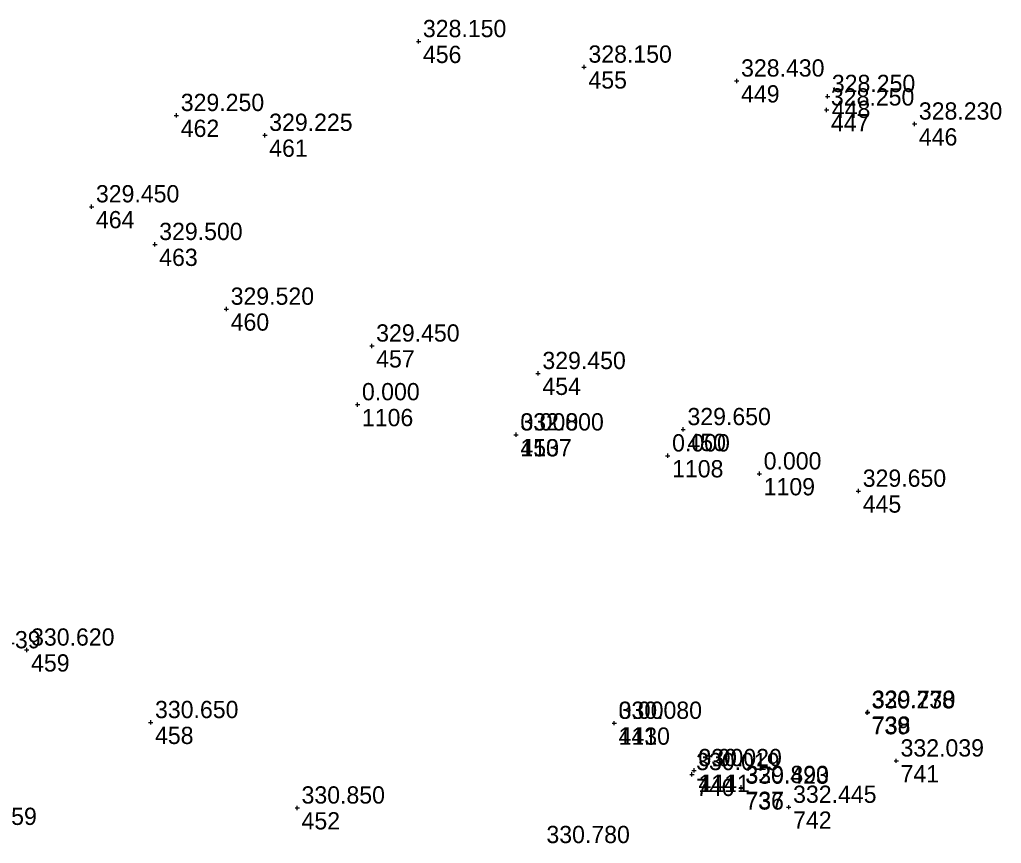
# Model space of a CAD drawing. Extents: x -829398 to -819400, y -1074439 to -1067977.
# Drawn here: x -820266.7 to -820198.4, y -1071557.1 to -1071499.9 of the extents above; entities that cross this region are included whole.
import ezdxf

# ---------------------------------------------------------------- set-up
doc = ezdxf.new("R2010")
doc.units = 0
for name, color, linetype in [('Vrstva 60', 7, 'Continuous'), ('Vrstva 61', 7, 'Continuous'), ('Čísla bodů_doměření_2012', 7, 'Continuous')]:
    doc.layers.add(name, color=color, linetype=linetype)

# ---------------------------------------------------------------- blocks, each defined once
blk = doc.blocks.new('BOD')
at = {"layer": 'Čísla bodů_doměření_2012'}
for p, q in [((-0.15, 0), (0.15, 0)), ((0, -0.15), (0, 0.15))]:
    blk.add_line(p, q, dxfattribs=at)

msp = doc.modelspace()

# ---------------------------------------------------------------- block references
at = {"layer": 'Vrstva 60'}
for p in [(-820238.909, -1071501.382), (-820227.397, -1071503.158), (-820216.782, -1071504.124), (-820210.469, -1071505.199), (-820255.75, -1071506.52), (-820210.534, -1071506.136), (-820204.418, -1071507.116), (-820249.6, -1071507.9), (-820261.65, -1071512.87), (-820257.25, -1071515.49), (-820252.28, -1071519.99), (-820242.16, -1071522.55), (-820230.6, -1071524.46), (-820243.15, -1071526.63), (-820220.51, -1071528.36), (-820232.13, -1071528.73), (-820232.13, -1071528.73), (-820221.58, -1071530.19), (-820215.21, -1071531.44), (-820208.321, -1071532.644), (-820266.16, -1071543.69), (-820207.71, -1071548.055), (-820207.678, -1071548.014), (-820257.54, -1071548.73), (-820225.3, -1071548.78), (-820225.3, -1071548.78), (-820205.69, -1071551.399), (-820219.906, -1071552.346), (-820219.75, -1071552.07), (-820219.75, -1071552.07), (-820216.484, -1071553.291), (-820216.474, -1071553.244), (-820247.35, -1071554.67), (-820213.163, -1071554.62)]:
    msp.add_blockref('BOD', p, dxfattribs=at)

# ---------------------------------------------------------------- texts
for s, p in [('456', (-820238.609, -1071502.882)), ('455', (-820227.097, -1071504.658)), ('449', (-820216.482, -1071505.624)), ('448', (-820210.169, -1071506.699)), ('447', (-820210.234, -1071507.636)), ('462', (-820255.45, -1071508.02)), ('446', (-820204.118, -1071508.616)), ('461', (-820249.3, -1071509.4)), ('464', (-820261.35, -1071514.37)), ('463', (-820256.95, -1071516.99)), ('460', (-820251.98, -1071521.49)), ('457', (-820241.86, -1071524.05)), ('454', (-820230.3, -1071525.96)), ('1106', (-820242.85, -1071528.13)), ('453', (-820231.83, -1071530.23)), ('1107', (-820231.83, -1071530.23)), ('450', (-820220.21, -1071529.86)), ('1108', (-820221.28, -1071531.69)), ('1109', (-820214.91, -1071532.94)), ('445', (-820208.021, -1071534.144)), ('459', (-820265.86, -1071545.19)), ('739', (-820207.41, -1071549.555)), ('738', (-820207.378, -1071549.514)), ('458', (-820257.24, -1071550.23)), ('443', (-820225, -1071550.28)), ('1110', (-820225, -1071550.28)), ('741', (-820205.39, -1071552.899)), ('740', (-820219.606, -1071553.846)), ('444', (-820219.45, -1071553.57)), ('1111', (-820219.45, -1071553.57)), ('736', (-820216.184, -1071554.791)), ('737', (-820216.174, -1071554.744)), ('452', (-820247.05, -1071556.17)), ('742', (-820212.863, -1071556.12))]:
    msp.add_text(s, height=1.2, dxfattribs=at).set_placement(p)
at = {"layer": 'Vrstva 61'}
for s, p in [('328.150', (-820238.609, -1071501.082)), ('328.150', (-820227.097, -1071502.858)), ('328.430', (-820216.482, -1071503.824)), ('328.250', (-820210.169, -1071504.899)), ('329.250', (-820255.45, -1071506.22)), ('328.250', (-820210.234, -1071505.836)), ('328.230', (-820204.118, -1071506.816)), ('329.225', (-820249.3, -1071507.6)), ('329.450', (-820261.35, -1071512.57)), ('329.500', (-820256.95, -1071515.19)), ('329.520', (-820251.98, -1071519.69)), ('329.450', (-820241.86, -1071522.25)), ('329.450', (-820230.3, -1071524.16)), ('0.000', (-820242.85, -1071526.33)), ('329.650', (-820220.21, -1071528.06)), ('332.800', (-820231.83, -1071528.43)), ('0.000', (-820231.83, -1071528.43)), ('0.000', (-820221.28, -1071529.89)), ('0.000', (-820214.91, -1071531.14)), ('329.650', (-820208.021, -1071532.344)), ('330.439', (-820270.999, -1071543.576)), ('330.620', (-820265.86, -1071543.39)), ('330.238', (-820207.41, -1071547.755)), ('329.770', (-820207.378, -1071547.714)), ('330.650', (-820257.24, -1071548.43)), ('330.080', (-820225, -1071548.48)), ('0.000', (-820225, -1071548.48)), ('332.039', (-820205.39, -1071551.099)), ('330.019', (-820219.606, -1071552.046)), ('330.020', (-820219.45, -1071551.77)), ('0.000', (-820219.45, -1071551.77)), ('330.423', (-820216.184, -1071552.991)), ('329.890', (-820216.174, -1071552.944)), ('330.850', (-820247.05, -1071554.37)), ('332.445', (-820212.863, -1071554.32)), ('326.259', (-820271.261, -1071555.857)), ('330.780', (-820230.02, -1071557.12))]:
    msp.add_text(s, height=1.2, dxfattribs=at).set_placement(p)

doc.saveas('drawing.dxf')
